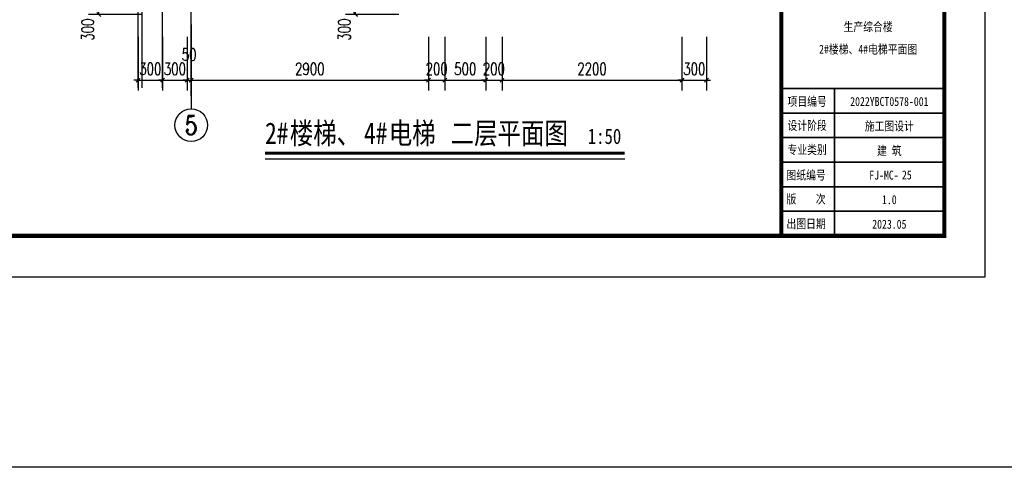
# Model space of a CAD drawing. Extents: x 797781 to 1255204, y 21234 to 1024248.
# Tile 786 of 1056: x 1176406 to 1188443, y 501235 to 506705. Entities that reach past the tile are written whole.
import ezdxf
from ezdxf.enums import TextEntityAlignment as Align

# ---------------------------------------------------------------- set-up
doc = ezdxf.new("R2010")
doc.units = 0
doc.header["$LTSCALE"] = 1000
doc.header["$MEASUREMENT"] = 0
doc.linetypes.add('230303生产综合楼-平面图_t8$0$DOTE', pattern=[2.42, 2, -0.2, 0.02, -0.2])
for name, color, linetype in [('230303生产综合楼-平面图_t8$0$AXIS', 3, 'Continuous'), ('230303生产综合楼-平面图_t8$0$AXIS_TEXT', 7, 'Continuous'), ('230303生产综合楼-平面图_t8$0$CURTWALL', 4, 'Continuous'), ('230303生产综合楼-平面图_t8$0$DIM_SYMB', 3, 'Continuous'), ('230303生产综合楼-平面图_t8$0$DOTE', 1, '230303生产综合楼-平面图_t8$0$DOTE'), ('230303生产综合楼-平面图_t8$0$PUB_TEXT', 7, 'Continuous'), ('AXIS_TEXT', 7, 'Continuous'), ('PUB_TEXT', 7, 'Continuous'), ('PUB_TITLE', 4, 'Continuous')]:
    doc.layers.add(name, color=color, linetype=linetype)
doc.layers.add('230303生产综合楼-平面图_t8$0$图框', color=4, linetype='Continuous', lineweight=35)
doc.styles.add('230303生产综合楼-平面图_t8$0$-黑体', font='simhei.ttf', dxfattribs={"width": 0.8})
doc.styles.add('230303生产综合楼-平面图_t8$0$_TCH_AXIS', font='COMPLEX', dxfattribs={"bigfont": 'GBCBIG'})
doc.styles.add('230303生产综合楼-平面图_T8$0$_TCH_DIM_T3', font='SIMPLEX', dxfattribs={"width": 0.705882, "bigfont": 'GBCBIG'})
doc.styles.add('COMPLEX', font='COMPLEX')
doc.dimstyles.new('230303生产综合楼-平面图_T8$0$_TCH_ARCH&&50', dxfattribs={"dimtxt": 148.75, "dimasz": 50, "dimexe": 125, "dimexo": 150, "dimgap": 63.125, "dimtad": 1, "dimdec": 0, "dimzin": 0, "dimdsep": 46, "dimtxsty": '230303生产综合楼-平面图_T8$0$_TCH_DIM_T3', "dimblk": '230303生产综合楼-平面图_t8$0$_ArchTick', "dimcen": 0.09, "dimclrt": 7, "dimazin": 2, "dimtfac": 1, "dimtdec": 0, "dimtix": 1, "dimtmove": 2, "dimatfit": 3, "dimfxl": 1, "dimtolj": 1, "dimtzin": 0, "dimarcsym": 0})

# ---------------------------------------------------------------- blocks, each defined once
blk = doc.blocks.new('230303生产综合楼-平面图_t8$0$图签')
at = {"layer": '230303生产综合楼-平面图_t8$0$图框', "linetype": 'Continuous'}
for p, q in [((-3975, 3600), (25, 3600)), ((-2700, -2), (-2700, 3600)), ((-3975, 3000), (25, 3000)), ((-3975, 2400), (25, 2400)), ((-3975, 1800), (25, 1800)), ((-4000, 1200), (0, 1200)), ((-4000, 600), (0, 600))]:
    blk.add_line(p, q, dxfattribs=at)
at = {"layer": '230303生产综合楼-平面图_t8$0$图框', "style": '230303生产综合楼-平面图_t8$0$-黑体', "width": 0.8}
for s, p in [('项目编号', (-3852, 3173)), ('设计阶段', (-3852, 2588)), ('专业类别', (-3852, 1996)), ('图纸编号', (-3877, 1373)), ('版    次', (-3877, 788)), ('出图日期', (-3877, 185))]:
    blk.add_text(s, height=220, dxfattribs=at).set_placement(p)
for s, height, p in [('2022YBCT0578-001', 220.01, (-1361, 3172)), ('施工图设计', 220, (-1361, 2572)), ('建 筑', 220, (-1361, 1972)), ('FJ-MC-', 220, (-1493, 1373)), ('1.0', 220, (-1361, 773)), ('2023.05', 220, (-1361, 173))]:
    blk.add_text(s, height=height, dxfattribs=at).set_placement(p, align=Align.CENTER)
blk = doc.blocks.new('230303生产综合楼-平面图_t8$0$_ArchTick')
at = {"color": 0, "linetype": 'ByBlock', "const_width": 0.3}
blk.add_lwpolyline([(-0.5, -0.5), (0.5, 0.5)], dxfattribs=at)
blk = doc.blocks.new('*D3541')
at = {"layer": '230303生产综合楼-平面图_t8$0$AXIS', "color": 0, "lineweight": -2, "transparency": 16777216}
for p, q in [((1181042, 507069), (1180388, 507069)), ((1180513, 506769), (1180513, 507069)), ((1181042, 506769), (1180388, 506769))]:
    blk.add_line(p, q, dxfattribs=at)
at = {"layer": 'Defpoints', "color": 0, "transparency": 16777216}
for p in [(1180513, 507069), (1181192, 507069), (1181192, 506769)]:
    blk.add_point(p, dxfattribs=at)
at = {"layer": '230303生产综合楼-平面图_t8$0$AXIS', "color": 0, "lineweight": -2, "transparency": 16777216, "xscale": 50, "yscale": 50, "zscale": 50}
for p, rotation in [((1180513, 507069), 90), ((1180513, 506769), 270)]:
    blk.add_blockref('230303生产综合楼-平面图_t8$0$_ArchTick', p, dxfattribs=dict(at, rotation=rotation))
at = {"layer": '230303生产综合楼-平面图_t8$0$AXIS', "color": 7, "transparency": 16777216, "insert": (1180375, 506584), "char_height": 148.8, "attachment_point": 5, "rotation": 90, "style": '230303生产综合楼-平面图_T8$0$_TCH_DIM_T3'}
blk.add_mtext('\\A1;300', dxfattribs=at)
blk = doc.blocks.new('*D4367')
at = {"layer": '230303生产综合楼-平面图_t8$0$AXIS', "color": 0, "lineweight": -2, "transparency": 16777216}
for p, q in [((1177903, 507069), (1177249, 507069)), ((1177374, 506769), (1177374, 507069)), ((1177903, 506769), (1177249, 506769))]:
    blk.add_line(p, q, dxfattribs=at)
at = {"layer": 'Defpoints', "color": 0, "transparency": 16777216}
for p in [(1177374, 507069), (1178053, 507069), (1178053, 506769)]:
    blk.add_point(p, dxfattribs=at)
at = {"layer": '230303生产综合楼-平面图_t8$0$AXIS', "color": 0, "lineweight": -2, "transparency": 16777216, "xscale": 50, "yscale": 50, "zscale": 50}
for p, rotation in [((1177374, 507069), 90), ((1177374, 506769), 270)]:
    blk.add_blockref('230303生产综合楼-平面图_t8$0$_ArchTick', p, dxfattribs=dict(at, rotation=rotation))
at = {"layer": '230303生产综合楼-平面图_t8$0$AXIS', "color": 7, "transparency": 16777216, "insert": (1177237, 506584), "char_height": 148.8, "attachment_point": 5, "rotation": 90, "style": '230303生产综合楼-平面图_T8$0$_TCH_DIM_T3'}
blk.add_mtext('\\A1;300', dxfattribs=at)
blk = doc.blocks.new('*D4368')
at = {"layer": '230303生产综合楼-平面图_t8$0$AXIS', "color": 0, "lineweight": -2, "transparency": 16777216}
for p, q in [((1177853, 506495), (1177853, 505841)), ((1178153, 506495), (1178153, 505841)), ((1177853, 505966), (1177803, 505966)), ((1177853, 505966), (1178153, 505966)), ((1178153, 505966), (1178203, 505966))]:
    blk.add_line(p, q, dxfattribs=at)
at = {"layer": 'Defpoints', "color": 0, "transparency": 16777216}
for p in [(1177853, 506645), (1178153, 506645), (1178153, 505966)]:
    blk.add_point(p, dxfattribs=at)
at = {"layer": '230303生产综合楼-平面图_t8$0$AXIS', "color": 0, "lineweight": -2, "transparency": 16777216, "xscale": 50, "yscale": 50, "zscale": 50}
blk.add_blockref('230303生产综合楼-平面图_t8$0$_ArchTick', (1177853, 505966), dxfattribs=at)
at = {"layer": '230303生产综合楼-平面图_t8$0$AXIS', "color": 0, "lineweight": -2, "transparency": 16777216, "xscale": 50, "yscale": 50, "zscale": 50, "rotation": 180}
blk.add_blockref('230303生产综合楼-平面图_t8$0$_ArchTick', (1178153, 505966), dxfattribs=at)
at = {"layer": '230303生产综合楼-平面图_t8$0$AXIS', "color": 7, "transparency": 16777216, "insert": (1178003, 506104), "char_height": 148.8, "attachment_point": 5, "style": '230303生产综合楼-平面图_T8$0$_TCH_DIM_T3'}
blk.add_mtext('\\A1;300', dxfattribs=at)
blk = doc.blocks.new('*D4369')
at = {"layer": '230303生产综合楼-平面图_t8$0$AXIS', "color": 0, "lineweight": -2, "transparency": 16777216}
for p, q in [((1178153, 506495), (1178153, 505841)), ((1178453, 506495), (1178453, 505841)), ((1178153, 505966), (1178103, 505966)), ((1178153, 505966), (1178453, 505966)), ((1178453, 505966), (1178503, 505966))]:
    blk.add_line(p, q, dxfattribs=at)
at = {"layer": 'Defpoints', "color": 0, "transparency": 16777216}
for p in [(1178153, 506645), (1178453, 506645), (1178453, 505966)]:
    blk.add_point(p, dxfattribs=at)
at = {"layer": '230303生产综合楼-平面图_t8$0$AXIS', "color": 0, "lineweight": -2, "transparency": 16777216, "xscale": 50, "yscale": 50, "zscale": 50}
blk.add_blockref('230303生产综合楼-平面图_t8$0$_ArchTick', (1178153, 505966), dxfattribs=at)
at = {"layer": '230303生产综合楼-平面图_t8$0$AXIS', "color": 0, "lineweight": -2, "transparency": 16777216, "xscale": 50, "yscale": 50, "zscale": 50, "rotation": 180}
blk.add_blockref('230303生产综合楼-平面图_t8$0$_ArchTick', (1178453, 505966), dxfattribs=at)
at = {"layer": '230303生产综合楼-平面图_t8$0$AXIS', "color": 7, "transparency": 16777216, "insert": (1178303, 506104), "char_height": 148.8, "attachment_point": 5, "style": '230303生产综合楼-平面图_T8$0$_TCH_DIM_T3'}
blk.add_mtext('\\A1;300', dxfattribs=at)
blk = doc.blocks.new('*D4370')
at = {"layer": '230303生产综合楼-平面图_t8$0$AXIS', "color": 0, "lineweight": -2, "transparency": 16777216}
for p, q in [((1178453, 506495), (1178453, 505841)), ((1178503, 506495), (1178503, 505841)), ((1178453, 505966), (1178403, 505966)), ((1178453, 505966), (1178503, 505966)), ((1178503, 505966), (1178553, 505966))]:
    blk.add_line(p, q, dxfattribs=at)
at = {"layer": 'Defpoints', "color": 0, "transparency": 16777216}
for p in [(1178453, 506645), (1178503, 506645), (1178503, 505966)]:
    blk.add_point(p, dxfattribs=at)
at = {"layer": '230303生产综合楼-平面图_t8$0$AXIS', "color": 0, "lineweight": -2, "transparency": 16777216, "xscale": 50, "yscale": 50, "zscale": 50}
blk.add_blockref('230303生产综合楼-平面图_t8$0$_ArchTick', (1178453, 505966), dxfattribs=at)
at = {"layer": '230303生产综合楼-平面图_t8$0$AXIS', "color": 0, "lineweight": -2, "transparency": 16777216, "xscale": 50, "yscale": 50, "zscale": 50, "rotation": 180}
blk.add_blockref('230303生产综合楼-平面图_t8$0$_ArchTick', (1178503, 505966), dxfattribs=at)
at = {"layer": '230303生产综合楼-平面图_t8$0$AXIS', "color": 7, "transparency": 16777216, "insert": (1178478, 506279), "char_height": 148.8, "attachment_point": 5, "style": '230303生产综合楼-平面图_T8$0$_TCH_DIM_T3'}
blk.add_mtext('\\A1;50', dxfattribs=at)
blk = doc.blocks.new('*D4371')
at = {"layer": '230303生产综合楼-平面图_t8$0$AXIS', "color": 0, "lineweight": -2, "transparency": 16777216}
for p, q in [((1178503, 506495), (1178503, 505841)), ((1181403, 506495), (1181403, 505841)), ((1178503, 505966), (1181403, 505966))]:
    blk.add_line(p, q, dxfattribs=at)
at = {"layer": 'Defpoints', "color": 0, "transparency": 16777216}
for p in [(1178503, 506645), (1181403, 506645), (1181403, 505966)]:
    blk.add_point(p, dxfattribs=at)
at = {"layer": '230303生产综合楼-平面图_t8$0$AXIS', "color": 0, "lineweight": -2, "transparency": 16777216, "xscale": 50, "yscale": 50, "zscale": 50, "rotation": 180}
blk.add_blockref('230303生产综合楼-平面图_t8$0$_ArchTick', (1178503, 505966), dxfattribs=at)
at = {"layer": '230303生产综合楼-平面图_t8$0$AXIS', "color": 0, "lineweight": -2, "transparency": 16777216, "xscale": 50, "yscale": 50, "zscale": 50}
blk.add_blockref('230303生产综合楼-平面图_t8$0$_ArchTick', (1181403, 505966), dxfattribs=at)
at = {"layer": '230303生产综合楼-平面图_t8$0$AXIS', "color": 7, "transparency": 16777216, "insert": (1179953, 506104), "char_height": 148.8, "attachment_point": 5, "style": '230303生产综合楼-平面图_T8$0$_TCH_DIM_T3'}
blk.add_mtext('\\A1;2900', dxfattribs=at)
blk = doc.blocks.new('*D4372')
at = {"layer": '230303生产综合楼-平面图_t8$0$AXIS', "color": 0, "lineweight": -2, "transparency": 16777216}
for p, q in [((1181403, 506495), (1181403, 505841)), ((1181603, 506495), (1181603, 505841)), ((1181403, 505966), (1181353, 505966)), ((1181403, 505966), (1181603, 505966)), ((1181603, 505966), (1181653, 505966))]:
    blk.add_line(p, q, dxfattribs=at)
at = {"layer": 'Defpoints', "color": 0, "transparency": 16777216}
for p in [(1181403, 506645), (1181603, 506645), (1181603, 505966)]:
    blk.add_point(p, dxfattribs=at)
at = {"layer": '230303生产综合楼-平面图_t8$0$AXIS', "color": 0, "lineweight": -2, "transparency": 16777216, "xscale": 50, "yscale": 50, "zscale": 50}
blk.add_blockref('230303生产综合楼-平面图_t8$0$_ArchTick', (1181403, 505966), dxfattribs=at)
at = {"layer": '230303生产综合楼-平面图_t8$0$AXIS', "color": 0, "lineweight": -2, "transparency": 16777216, "xscale": 50, "yscale": 50, "zscale": 50, "rotation": 180}
blk.add_blockref('230303生产综合楼-平面图_t8$0$_ArchTick', (1181603, 505966), dxfattribs=at)
at = {"layer": '230303生产综合楼-平面图_t8$0$AXIS', "color": 7, "transparency": 16777216, "insert": (1181503, 506104), "char_height": 148.8, "attachment_point": 5, "style": '230303生产综合楼-平面图_T8$0$_TCH_DIM_T3'}
blk.add_mtext('\\A1;200', dxfattribs=at)
blk = doc.blocks.new('*D4373')
at = {"layer": '230303生产综合楼-平面图_t8$0$AXIS', "color": 0, "lineweight": -2, "transparency": 16777216}
for p, q in [((1181603, 506495), (1181603, 505841)), ((1182103, 506495), (1182103, 505841)), ((1181603, 505966), (1182103, 505966))]:
    blk.add_line(p, q, dxfattribs=at)
at = {"layer": 'Defpoints', "color": 0, "transparency": 16777216}
for p in [(1181603, 506645), (1182103, 506645), (1182103, 505966)]:
    blk.add_point(p, dxfattribs=at)
at = {"layer": '230303生产综合楼-平面图_t8$0$AXIS', "color": 0, "lineweight": -2, "transparency": 16777216, "xscale": 50, "yscale": 50, "zscale": 50, "rotation": 180}
blk.add_blockref('230303生产综合楼-平面图_t8$0$_ArchTick', (1181603, 505966), dxfattribs=at)
at = {"layer": '230303生产综合楼-平面图_t8$0$AXIS', "color": 0, "lineweight": -2, "transparency": 16777216, "xscale": 50, "yscale": 50, "zscale": 50}
blk.add_blockref('230303生产综合楼-平面图_t8$0$_ArchTick', (1182103, 505966), dxfattribs=at)
at = {"layer": '230303生产综合楼-平面图_t8$0$AXIS', "color": 7, "transparency": 16777216, "insert": (1181853, 506104), "char_height": 148.8, "attachment_point": 5, "style": '230303生产综合楼-平面图_T8$0$_TCH_DIM_T3'}
blk.add_mtext('\\A1;500', dxfattribs=at)
blk = doc.blocks.new('*D4374')
at = {"layer": '230303生产综合楼-平面图_t8$0$AXIS', "color": 0, "lineweight": -2, "transparency": 16777216}
for p, q in [((1182103, 506495), (1182103, 505841)), ((1182303, 506495), (1182303, 505841)), ((1182103, 505966), (1182053, 505966)), ((1182103, 505966), (1182303, 505966)), ((1182303, 505966), (1182353, 505966))]:
    blk.add_line(p, q, dxfattribs=at)
at = {"layer": 'Defpoints', "color": 0, "transparency": 16777216}
for p in [(1182103, 506645), (1182303, 506645), (1182303, 505966)]:
    blk.add_point(p, dxfattribs=at)
at = {"layer": '230303生产综合楼-平面图_t8$0$AXIS', "color": 0, "lineweight": -2, "transparency": 16777216, "xscale": 50, "yscale": 50, "zscale": 50}
blk.add_blockref('230303生产综合楼-平面图_t8$0$_ArchTick', (1182103, 505966), dxfattribs=at)
at = {"layer": '230303生产综合楼-平面图_t8$0$AXIS', "color": 0, "lineweight": -2, "transparency": 16777216, "xscale": 50, "yscale": 50, "zscale": 50, "rotation": 180}
blk.add_blockref('230303生产综合楼-平面图_t8$0$_ArchTick', (1182303, 505966), dxfattribs=at)
at = {"layer": '230303生产综合楼-平面图_t8$0$AXIS', "color": 7, "transparency": 16777216, "insert": (1182203, 506104), "char_height": 148.8, "attachment_point": 5, "style": '230303生产综合楼-平面图_T8$0$_TCH_DIM_T3'}
blk.add_mtext('\\A1;200', dxfattribs=at)
blk = doc.blocks.new('*D4375')
at = {"layer": '230303生产综合楼-平面图_t8$0$AXIS', "color": 0, "lineweight": -2, "transparency": 16777216}
for p, q in [((1182303, 506495), (1182303, 505841)), ((1184503, 506495), (1184503, 505841)), ((1182303, 505966), (1184503, 505966))]:
    blk.add_line(p, q, dxfattribs=at)
at = {"layer": 'Defpoints', "color": 0, "transparency": 16777216}
for p in [(1182303, 506645), (1184503, 506645), (1184503, 505966)]:
    blk.add_point(p, dxfattribs=at)
at = {"layer": '230303生产综合楼-平面图_t8$0$AXIS', "color": 0, "lineweight": -2, "transparency": 16777216, "xscale": 50, "yscale": 50, "zscale": 50, "rotation": 180}
blk.add_blockref('230303生产综合楼-平面图_t8$0$_ArchTick', (1182303, 505966), dxfattribs=at)
at = {"layer": '230303生产综合楼-平面图_t8$0$AXIS', "color": 0, "lineweight": -2, "transparency": 16777216, "xscale": 50, "yscale": 50, "zscale": 50}
blk.add_blockref('230303生产综合楼-平面图_t8$0$_ArchTick', (1184503, 505966), dxfattribs=at)
at = {"layer": '230303生产综合楼-平面图_t8$0$AXIS', "color": 7, "transparency": 16777216, "insert": (1183403, 506104), "char_height": 148.8, "attachment_point": 5, "style": '230303生产综合楼-平面图_T8$0$_TCH_DIM_T3'}
blk.add_mtext('\\A1;2200', dxfattribs=at)
blk = doc.blocks.new('*D4376')
at = {"layer": '230303生产综合楼-平面图_t8$0$AXIS', "color": 0, "lineweight": -2, "transparency": 16777216}
for p, q in [((1184503, 506495), (1184503, 505841)), ((1184803, 506495), (1184803, 505841)), ((1184503, 505966), (1184453, 505966)), ((1184503, 505966), (1184803, 505966)), ((1184803, 505966), (1184853, 505966))]:
    blk.add_line(p, q, dxfattribs=at)
at = {"layer": 'Defpoints', "color": 0, "transparency": 16777216}
for p in [(1184503, 506645), (1184803, 506645), (1184803, 505966)]:
    blk.add_point(p, dxfattribs=at)
at = {"layer": '230303生产综合楼-平面图_t8$0$AXIS', "color": 0, "lineweight": -2, "transparency": 16777216, "xscale": 50, "yscale": 50, "zscale": 50}
blk.add_blockref('230303生产综合楼-平面图_t8$0$_ArchTick', (1184503, 505966), dxfattribs=at)
at = {"layer": '230303生产综合楼-平面图_t8$0$AXIS', "color": 0, "lineweight": -2, "transparency": 16777216, "xscale": 50, "yscale": 50, "zscale": 50, "rotation": 180}
blk.add_blockref('230303生产综合楼-平面图_t8$0$_ArchTick', (1184803, 505966), dxfattribs=at)
at = {"layer": '230303生产综合楼-平面图_t8$0$AXIS', "color": 7, "transparency": 16777216, "insert": (1184653, 506104), "char_height": 148.8, "attachment_point": 5, "style": '230303生产综合楼-平面图_T8$0$_TCH_DIM_T3'}
blk.add_mtext('\\A1;300', dxfattribs=at)
blk = doc.blocks.new('_AXISO')
blk.add_circle((0, 0), 0.5)
at = {"layer": 'AXIS_TEXT', "style": 'COMPLEX', "width": 1.041667}
blk.add_attdef('A', text='', height=0.56, dxfattribs=at).set_placement((-0.25, -0.28), (0.25, -0.28), align=Align.FIT)

msp = doc.modelspace()

# ---------------------------------------------------------------- linework, layer by layer
msp.add_lwpolyline([(1067669.1, 809055.4), (1255204.1, 809055.4), (1255204.1, 501234.7), (1067669.1, 501234.7)], close=True)
at = {"layer": '230303生产综合楼-平面图_t8$0$AXIS'}
msp.add_line((1178503.2, 506645), (1178503.2, 505616.1), dxfattribs=at)
at = {"layer": '230303生产综合楼-平面图_t8$0$CURTWALL'}
for points in [[(1177853.2, 505873.9), (1177853.2, 517278.5)], [(1177903.2, 505873.9), (1177903.2, 517278.5)], [(1178153.2, 505873.9), (1178153.2, 517278.5)]]:
    msp.add_lwpolyline(points, dxfattribs=at)
at = {"layer": '230303生产综合楼-平面图_t8$0$DIM_SYMB', "const_width": 35}
msp.add_lwpolyline([(1179405.7, 505074.8), (1183803.9, 505074.8)], dxfattribs=at)
at = {"layer": '230303生产综合楼-平面图_t8$0$DIM_SYMB'}
msp.add_lwpolyline([(1179405.7, 505004.8), (1183803.9, 505004.8)], dxfattribs=at)
at = {"layer": '230303生产综合楼-平面图_t8$0$DOTE'}
msp.add_line((1178503.2, 505775.5), (1178503.2, 516893.3), dxfattribs=at)
at = {"layer": 'PUB_TITLE'}
msp.add_lwpolyline([(1146159.4, 503563.1), (1188209.4, 503563.1), (1188209.4, 533263.1), (1146159.4, 533263.1)], close=True, dxfattribs=at)
at = {"layer": 'PUB_TITLE', "const_width": 50}
msp.add_lwpolyline([(1147409.4, 504063.1), (1187709.4, 504063.1), (1187709.4, 532763.1), (1147409.4, 532763.1)], close=True, dxfattribs=at)
msp.add_lwpolyline([(1185718.5, 504063.1), (1185718.5, 532763.1)], dxfattribs=at)

# ---------------------------------------------------------------- block references
at = {"xscale": 0.5, "yscale": 0.5, "zscale": 0.5}
msp.add_blockref('230303生产综合楼-平面图_t8$0$图签', (1187718.5, 504064.1), dxfattribs=at)
at = {"layer": '230303生产综合楼-平面图_t8$0$AXIS'}
ref = msp.add_blockref('_AXISO', (1178503.2, 505416.1), dxfattribs=dict(at, xscale=400, yscale=400, zscale=400))
ref.add_attrib('A', '5', dxfattribs={"layer": '230303生产综合楼-平面图_t8$0$AXIS_TEXT', "ltscale": 2, "height": 233, "style": '230303生产综合楼-平面图_t8$0$_TCH_AXIS'}).set_placement((1178425.5, 505299.6), (1178580.9, 505299.6), align=Align.FIT)

# ---------------------------------------------------------------- texts
at = {"layer": '230303生产综合楼-平面图_t8$0$PUB_TEXT', "style": '230303生产综合楼-平面图_t8$0$-黑体', "width": 0.8}
for s, height, p in [('生产综合楼', 110.01, (1186778.6, 506564)), ('2#楼梯、4#电梯平面图', 110.005, (1186778.6, 506288.6))]:
    msp.add_text(s, height=height, dxfattribs=at).set_placement(p, align=Align.CENTER)
at = {"layer": '230303生产综合楼-平面图_t8$0$图框', "color": 7, "style": '230303生产综合楼-平面图_t8$0$-黑体', "width": 0.8}
msp.add_text('25', height=110.01, dxfattribs=at).set_placement((1187251.8, 504752.7), align=Align.CENTER)
at = {"layer": 'PUB_TEXT', "style": '230303生产综合楼-平面图_t8$0$-黑体', "width": 0.8}
for s, height, p in [('2#', 262.87, (1179405.7, 505186.2)), ('楼梯、', 262.87, (1179708.1, 505186.2)), ('电梯', 262.87, (1180917.9, 505186.2)), ('二层平面图', 262.87, (1181674, 505186.2)), ('4#', 262.87, (1180615.5, 505186.2)), ('1:50', 187.76, (1183351.4, 505186.2))]:
    msp.add_text(s, height=height, dxfattribs=at).set_placement(p)

# ---------------------------------------------------------------- dimensions: what is measured, and where the dimension line sits
at = {"layer": '230303生产综合楼-平面图_t8$0$AXIS'}
for base, p1, p2, angle, picture, middle in [((1177374.3, 507069), (1178053.2, 506769), (1178053.2, 507069), 90, '*D4367', (1177236.8, 506584)), ((1180512.7, 507069), (1181191.6, 506769), (1181191.6, 507069), 90, '*D3541', (1180375.2, 506584)), ((1178503.2, 505966.1), (1178453.2, 506645), (1178503.2, 506645), 0, '*D4370', (1178478.2, 506278.6))]:
    dim = msp.add_linear_dim(base=base, p1=p1, p2=p2, angle=angle, dimstyle='230303生产综合楼-平面图_T8$0$_TCH_ARCH&&50', dxfattribs=at)
    dim.commit()
    dim.dimension.update_dxf_attribs({"geometry": picture, "text_midpoint": middle, "dimtype": 161})
for p1, p2, picture, middle in [((1177853.2, 506645), (1178153.2, 506645), '*D4368', (1178003.2, 506103.6)), ((1178153.2, 506645), (1178453.2, 506645), '*D4369', (1178303.2, 506103.6)), ((1178503.2, 506645), (1181403.2, 506645), '*D4371', (1179953.2, 506103.6)), ((1181403.2, 506645), (1181603.2, 506645), '*D4372', (1181503.2, 506103.6)), ((1181603.2, 506645), (1182103.2, 506645), '*D4373', (1181853.2, 506103.6)), ((1182103.2, 506645), (1182303.2, 506645), '*D4374', (1182203.2, 506103.6)), ((1182303.2, 506645), (1184503.2, 506645), '*D4375', (1183403.2, 506103.6)), ((1184503.2, 506645), (1184803.2, 506645), '*D4376', (1184653.2, 506103.6))]:
    dim = msp.add_aligned_dim(p1=p1, p2=p2, distance=-678.9, dimstyle='230303生产综合楼-平面图_T8$0$_TCH_ARCH&&50', dxfattribs=at)
    dim.commit()
    dim.dimension.update_dxf_attribs({"geometry": picture, "text_midpoint": middle})

doc.saveas('drawing.dxf')
